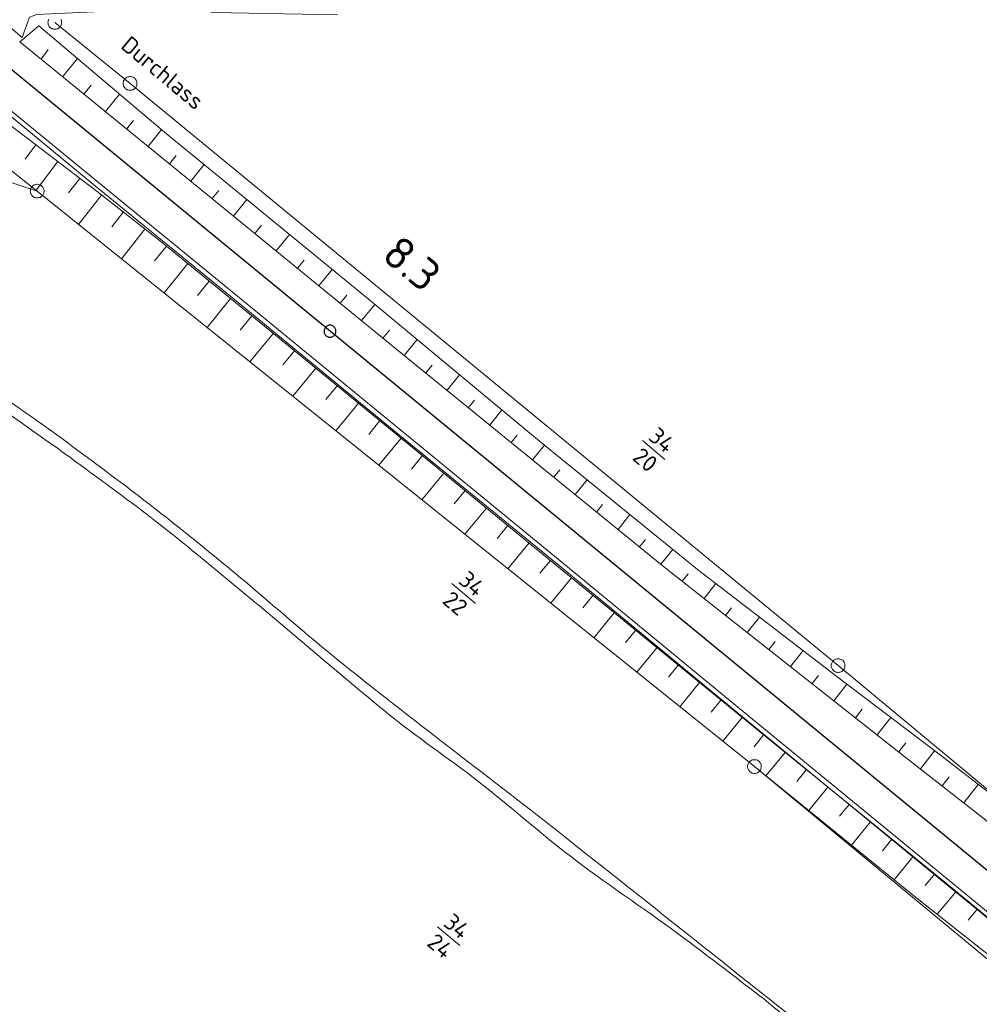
# Model space of a CAD drawing. Header units: metres. Extents: x 3425540 to 3446143, y 5432760 to 5444637.
# Tile 589 of 656: x 3442533 to 3442637, y 5437755 to 5437862. Entities that reach past the tile are written whole.
import ezdxf
from ezdxf.enums import TextEntityAlignment as Align

# ---------------------------------------------------------------- set-up
doc = ezdxf.new("R2010")
doc.units = ezdxf.units.M
for name, color, linetype, lineweight in [('B_Bestand', 9, 'Continuous', 18), ('B_Böschung', 9, 'Continuous', 18), ('B_Flurgrenzen', 9, 'Continuous', 18), ('B_Gleisachse', 9, 'Continuous', 25), ('B_Kilometrierung', 9, 'Continuous', 25), ('Bestand Kabeltröge', 9, 'Continuous', 18)]:
    doc.layers.add(name, color=color, linetype=linetype, lineweight=lineweight)
doc.styles.get("Standard").update_dxf_attribs({"font": 'isocpeur.ttf'})

msp = doc.modelspace()

# ---------------------------------------------------------------- linework, layer by layer
at = {"layer": 'B_Bestand'}
for p, q in [((3442540.82, 5437844.71), (3442556.35, 5437832.02)), ((3442600.75, 5437816.68), (3442603.18, 5437814.63))]:
    msp.add_line(p, q, dxfattribs=at)
at = {"layer": 'B_Böschung'}
for p, q in [((3442533.24, 5437860.54), (3442530.99, 5437862.48)), ((3442532.98, 5437860.08), (3442535.05, 5437861.83)), ((3442535.3, 5437858.18), (3442536.05, 5437859.26)), ((3442537.63, 5437856.28), (3442539.23, 5437858.28)), ((3442539.95, 5437854.39), (3442540.75, 5437855.36)), ((3442542.28, 5437852.49), (3442543.83, 5437854.39)), ((3442544.6, 5437850.59), (3442545.36, 5437851.52)), ((3442546.93, 5437848.7), (3442548.41, 5437850.52)), ((3442534.71, 5437848.85), (3442533.54, 5437847.32)), ((3442549.25, 5437846.8), (3442549.99, 5437847.71)), ((3442537.1, 5437847.04), (3442534.73, 5437843.93)), ((3442551.58, 5437844.91), (3442553.05, 5437846.71)), ((3442539.49, 5437845.22), (3442538.28, 5437843.63)), ((3442553.9, 5437843.01), (3442554.64, 5437843.91)), ((3442541.87, 5437843.4), (3442539.37, 5437840.2)), ((3442556.23, 5437841.11), (3442557.69, 5437842.91)), ((3442544.23, 5437841.55), (3442542.97, 5437839.94)), ((3442546.59, 5437839.7), (3442544.05, 5437836.45)), ((3442558.55, 5437839.22), (3442559.28, 5437840.11)), ((3442560.88, 5437837.32), (3442562.33, 5437839.11)), ((3442548.94, 5437837.83), (3442547.64, 5437836.23)), ((3442551.27, 5437835.94), (3442548.67, 5437832.75)), ((3442563.2, 5437835.43), (3442563.93, 5437836.32)), ((3442565.53, 5437833.53), (3442566.97, 5437835.31)), ((3442553.59, 5437834.04), (3442552.3, 5437832.46)), ((3442555.92, 5437832.15), (3442553.35, 5437829)), ((3442567.85, 5437831.64), (3442568.57, 5437832.52)), ((3442570.18, 5437829.74), (3442571.61, 5437831.5)), ((3442558.24, 5437830.25), (3442556.97, 5437828.69)), ((3442560.57, 5437828.36), (3442558.02, 5437825.25)), ((3442572.5, 5437827.84), (3442573.21, 5437828.71)), ((3442574.83, 5437825.95), (3442576.23, 5437827.67)), ((3442562.89, 5437826.45), (3442561.62, 5437824.91)), ((3442577.16, 5437824.05), (3442577.85, 5437824.9)), ((3442565.21, 5437824.55), (3442562.7, 5437821.5)), ((3442579.48, 5437822.16), (3442580.85, 5437823.84)), ((3442567.53, 5437822.65), (3442566.29, 5437821.13)), ((3442569.85, 5437820.75), (3442567.38, 5437817.74)), ((3442581.81, 5437820.27), (3442582.48, 5437821.09)), ((3442584.14, 5437818.37), (3442585.46, 5437820.01)), ((3442572.17, 5437818.85), (3442570.95, 5437817.35)), ((3442586.46, 5437816.48), (3442587.12, 5437817.28)), ((3442574.49, 5437816.94), (3442572.06, 5437813.99)), ((3442588.79, 5437814.59), (3442590.09, 5437816.18)), ((3442576.81, 5437815.04), (3442575.61, 5437813.58)), ((3442579.13, 5437813.14), (3442576.75, 5437810.23)), ((3442591.12, 5437812.69), (3442591.77, 5437813.49)), ((3442593.44, 5437810.8), (3442594.74, 5437812.4)), ((3442581.45, 5437811.24), (3442580.27, 5437809.8)), ((3442595.77, 5437808.9), (3442596.42, 5437809.71)), ((3442583.77, 5437809.33), (3442581.43, 5437806.48)), ((3442598.1, 5437807.01), (3442599.4, 5437808.62)), ((3442586.09, 5437807.43), (3442584.93, 5437806.02)), ((3442588.41, 5437805.53), (3442586.11, 5437802.72)), ((3442600.42, 5437805.12), (3442601.08, 5437805.92)), ((3442602.75, 5437803.22), (3442604.06, 5437804.83)), ((3442590.73, 5437803.63), (3442589.59, 5437802.24)), ((3442605.1, 5437801.36), (3442605.73, 5437802.16)), ((3442593.05, 5437801.73), (3442590.79, 5437798.97)), ((3442607.46, 5437799.5), (3442608.73, 5437801.12)), ((3442595.37, 5437799.83), (3442594.25, 5437798.46)), ((3442597.69, 5437797.93), (3442595.47, 5437795.22)), ((3442609.81, 5437797.65), (3442610.46, 5437798.47)), ((3442612.17, 5437795.79), (3442613.49, 5437797.47)), ((3442600.02, 5437796.03), (3442598.91, 5437794.68)), ((3442614.52, 5437793.93), (3442615.2, 5437794.79)), ((3442602.34, 5437794.13), (3442600.15, 5437791.46)), ((3442616.88, 5437792.08), (3442618.25, 5437793.81)), ((3442604.66, 5437792.23), (3442603.58, 5437790.91)), ((3442606.98, 5437790.33), (3442604.83, 5437787.71)), ((3442619.24, 5437790.22), (3442619.93, 5437791.1)), ((3442621.59, 5437788.36), (3442623.01, 5437790.16)), ((3442609.3, 5437788.43), (3442608.24, 5437787.13)), ((3442623.95, 5437786.5), (3442624.68, 5437787.43)), ((3442611.62, 5437786.53), (3442609.51, 5437783.95)), ((3442626.3, 5437784.65), (3442627.8, 5437786.54)), ((3442613.95, 5437784.63), (3442612.91, 5437783.35)), ((3442628.66, 5437782.79), (3442629.42, 5437783.76)), ((3442631.02, 5437780.94), (3442632.57, 5437782.92)), ((3442616.28, 5437782.74), (3442614.2, 5437780.19)), ((3442618.6, 5437780.85), (3442617.57, 5437779.57)), ((3442633.38, 5437779.09), (3442634.17, 5437780.09)), ((3442620.93, 5437778.96), (3442618.86, 5437776.41)), ((3442635.75, 5437777.24), (3442637.32, 5437779.25)), ((3442623.26, 5437777.07), (3442622.23, 5437775.79)), ((3442625.59, 5437775.18), (3442623.52, 5437772.63)), ((3442627.92, 5437773.29), (3442626.88, 5437772.01)), ((3442630.25, 5437771.4), (3442628.18, 5437768.85)), ((3442632.58, 5437769.51), (3442631.54, 5437768.23)), ((3442634.9, 5437767.61), (3442632.84, 5437765.11)), ((3442637.22, 5437765.7), (3442636.21, 5437764.47))]:
    msp.add_line(p, q, dxfattribs=at)
for points in [[(3442533.24, 5437860.54), (3442534.02, 5437862.78), (3442534.83, 5437863.04), (3442541.03, 5437863.33), (3442551.19, 5437863.78), (3442554.07, 5437863.26), (3442567.55, 5437863.03)], [(3442535.05, 5437861.83), (3442548.71, 5437850.26), (3442570.89, 5437832.1), (3442589.55, 5437816.61), (3442606.77, 5437802.63), (3442621.76, 5437791.12), (3442632.72, 5437782.81), (3442639.87, 5437777.27), (3442660.24, 5437760.53)], [(3442532.98, 5437860.08), (3442556.59, 5437840.82), (3442574.65, 5437826.09), (3442603.05, 5437802.98), (3442628.5, 5437782.92), (3442658.96, 5437759.06)], [(3442527.4, 5437854.04), (3442528.39, 5437853.65), (3442541.38, 5437843.78), (3442548.15, 5437838.48), (3442560.41, 5437828.49), (3442588.02, 5437805.85), (3442613.68, 5437784.85), (3442633.88, 5437768.45), (3442647.48, 5437757.24), (3442650.95, 5437754.52), (3442653.02, 5437752.82), (3442653.9, 5437751.93), (3442654.51, 5437751.08), (3442654.72, 5437750.23)], [(3442524.77, 5437851.82), (3442534.86, 5437843.82), (3442612.95, 5437781.2), (3442630.67, 5437766.83), (3442640.01, 5437759.45), (3442654.29, 5437748.02)]]:
    msp.add_lwpolyline(points, dxfattribs=at)
msp.add_open_spline([(3442766.67, 5437631.65), (3442764.17, 5437633.95), (3442761.67, 5437636.25), (3442759.18, 5437638.56), (3442751.47, 5437645.67), (3442742.95, 5437651.84), (3442734.86, 5437658.51), (3442728.69, 5437663.59), (3442722.52, 5437668.69), (3442716.35, 5437673.77), (3442706.99, 5437681.47), (3442697.61, 5437689.14), (3442688.24, 5437696.82), (3442668.68, 5437712.83), (3442649.05, 5437728.75), (3442629.27, 5437744.49), (3442626.06, 5437747.04), (3442622.74, 5437749.46), (3442619.51, 5437751.99), (3442610.66, 5437758.95), (3442601.87, 5437766), (3442593.02, 5437772.98), (3442585.1, 5437779.22), (3442577.03, 5437785.3), (3442569.12, 5437791.57), (3442564.03, 5437795.61), (3442559.21, 5437799.98), (3442554.18, 5437804.08), (3442551.84, 5437805.98), (3442549.49, 5437807.87), (3442547.11, 5437809.71), (3442543.73, 5437812.33), (3442540.3, 5437814.87), (3442536.85, 5437817.4), (3442534.8, 5437818.92), (3442532.67, 5437820.31), (3442530.62, 5437821.83), (3442529.03, 5437823), (3442527.47, 5437824.22), (3442525.99, 5437825.52), (3442524.02, 5437827.26), (3442522.05, 5437829), (3442520.07, 5437830.75), (3442518.82, 5437831.85), (3442517.57, 5437832.96), (3442516.32, 5437834.06), (3442514.28, 5437835.86), (3442512.12, 5437837.52), (3442510.13, 5437839.38), (3442508.5, 5437840.9), (3442507.02, 5437842.56), (3442505.44, 5437844.13), (3442504.05, 5437845.52), (3442502.66, 5437846.89), (3442501.25, 5437848.26), (3442499.81, 5437849.66), (3442498.25, 5437850.92), (3442496.69, 5437852.2), (3442495.45, 5437853.21), (3442494.15, 5437854.1), (3442492.75, 5437854.89), (3442491, 5437855.87), (3442489.16, 5437856.57), (3442487.25, 5437857.14), (3442485.7, 5437857.6), (3442484.15, 5437858.06), (3442482.56, 5437858.2), (3442480, 5437858.43), (3442477.45, 5437858.61), (3442474.89, 5437858.82), (3442473.27, 5437858.96), (3442471.64, 5437859.13), (3442470.01, 5437859.26), (3442467.36, 5437859.48), (3442464.67, 5437859.32), (3442462.01, 5437859.07), (3442460.69, 5437858.95), (3442459.38, 5437858.75), (3442458.07, 5437858.51), (3442456.58, 5437858.24), (3442455.14, 5437857.72), (3442453.63, 5437857.51), (3442451.93, 5437857.28), (3442450.21, 5437857.16), (3442448.51, 5437856.95), (3442447.11, 5437856.78), (3442445.72, 5437856.53), (3442444.32, 5437856.38), (3442443.47, 5437856.29), (3442442.61, 5437856.35), (3442441.75, 5437856.32), (3442441.31, 5437856.31), (3442440.88, 5437856.35), (3442440.44, 5437856.2), (3442440.29, 5437856.15), (3442440.23, 5437855.96), (3442440.19, 5437855.82), (3442440.14, 5437855.65), (3442440.15, 5437855.41), (3442440.31, 5437855.26), (3442440.51, 5437855.08), (3442440.72, 5437855.03), (3442440.94, 5437855.01), (3442441.56, 5437854.95), (3442442.19, 5437854.89), (3442442.82, 5437854.95), (3442443.65, 5437855.02), (3442444.48, 5437855.12), (3442445.32, 5437855.2), (3442446.67, 5437855.31), (3442448.04, 5437855.3), (3442449.38, 5437855.51), (3442450.34, 5437855.66), (3442451.3, 5437855.84), (3442452.26, 5437856.01), (3442453.3, 5437856.2), (3442454.34, 5437856.38), (3442455.38, 5437856.57), (3442456.83, 5437856.83), (3442458.25, 5437857.18), (3442459.7, 5437857.45), (3442461.37, 5437857.76), (3442463.06, 5437857.96), (3442464.76, 5437858.07), (3442465.76, 5437858.14), (3442466.76, 5437858.15), (3442467.76, 5437858.14), (3442469.91, 5437858.1), (3442472.06, 5437858.04), (3442474.2, 5437857.89), (3442476.19, 5437857.74), (3442478.17, 5437857.52), (3442480.14, 5437857.26), (3442481.51, 5437857.08), (3442482.86, 5437856.84), (3442484.21, 5437856.57), (3442485.74, 5437856.26), (3442487.23, 5437855.83), (3442488.71, 5437855.32), (3442490.28, 5437854.79), (3442491.76, 5437854.12), (3442493.21, 5437853.32), (3442494.05, 5437852.86), (3442494.85, 5437852.35), (3442495.59, 5437851.76), (3442496.84, 5437850.75), (3442498.05, 5437849.73), (3442499.21, 5437848.63), (3442500.46, 5437847.45), (3442501.69, 5437846.27), (3442502.9, 5437845.06), (3442504.57, 5437843.4), (3442506.16, 5437841.65), (3442507.84, 5437840), (3442509.37, 5437838.49), (3442510.92, 5437837.02), (3442512.53, 5437835.62), (3442515.53, 5437833.02), (3442518.55, 5437830.46), (3442521.58, 5437827.89), (3442523.82, 5437825.98), (3442526.03, 5437824.03), (3442528.33, 5437822.19), (3442531.79, 5437819.42), (3442535.52, 5437817.01), (3442539.08, 5437814.37), (3442542.04, 5437812.19), (3442545.03, 5437810.03), (3442547.93, 5437807.77), (3442551.39, 5437805.07), (3442554.74, 5437802.24), (3442558.12, 5437799.45), (3442563.13, 5437795.31), (3442568.03, 5437791.04), (3442573.07, 5437786.94), (3442576.21, 5437784.38), (3442579.6, 5437782.14), (3442582.79, 5437779.65), (3442586.45, 5437776.8), (3442589.91, 5437773.69), (3442593.61, 5437770.9), (3442597.46, 5437767.99), (3442601.51, 5437765.35), (3442605.36, 5437762.45), (3442608.08, 5437760.41), (3442610.78, 5437758.35), (3442613.47, 5437756.28), (3442615.37, 5437754.82), (3442617.12, 5437753.18), (3442619.1, 5437751.84), (3442620.77, 5437750.71), (3442622.44, 5437749.59), (3442624.1, 5437748.46)], degree=3, knots=[0, 0, 0, 0, 0.016185, 0.016185, 0.016185, 0.066162, 0.066162, 0.066162, 0.10427, 0.10427, 0.10427, 0.162018, 0.162018, 0.162018, 0.282471, 0.282471, 0.282471, 0.302023, 0.302023, 0.302023, 0.355708, 0.355708, 0.355708, 0.403818, 0.403818, 0.403818, 0.434778, 0.434778, 0.434778, 0.449128, 0.449128, 0.449128, 0.469496, 0.469496, 0.469496, 0.481642, 0.481642, 0.481642, 0.491045, 0.491045, 0.491045, 0.503587, 0.503587, 0.503587, 0.51154, 0.51154, 0.51154, 0.524502, 0.524502, 0.524502, 0.53511, 0.53511, 0.53511, 0.544454, 0.544454, 0.544454, 0.554033, 0.554033, 0.554033, 0.56161, 0.56161, 0.56161, 0.571056, 0.571056, 0.571056, 0.578694, 0.578694, 0.578694, 0.59091, 0.59091, 0.59091, 0.598688, 0.598688, 0.598688, 0.611405, 0.611405, 0.611405, 0.617726, 0.617726, 0.617726, 0.624956, 0.624956, 0.624956, 0.63315, 0.63315, 0.63315, 0.639864, 0.639864, 0.639864, 0.643939, 0.643939, 0.643939, 0.646034, 0.646034, 0.646034, 0.646751, 0.646751, 0.646751, 0.647667, 0.647667, 0.647667, 0.648737, 0.648737, 0.648737, 0.651719, 0.651719, 0.651719, 0.655711, 0.655711, 0.655711, 0.662186, 0.662186, 0.662186, 0.666825, 0.666825, 0.666825, 0.671871, 0.671871, 0.671871, 0.678864, 0.678864, 0.678864, 0.686971, 0.686971, 0.686971, 0.691739, 0.691739, 0.691739, 0.701979, 0.701979, 0.701979, 0.711468, 0.711468, 0.711468, 0.718015, 0.718015, 0.718015, 0.725438, 0.725438, 0.725438, 0.733265, 0.733265, 0.733265, 0.737783, 0.737783, 0.737783, 0.74539, 0.74539, 0.74539, 0.75354, 0.75354, 0.75354, 0.764782, 0.764782, 0.764782, 0.774972, 0.774972, 0.774972, 0.793874, 0.793874, 0.793874, 0.807904, 0.807904, 0.807904, 0.829029, 0.829029, 0.829029, 0.846571, 0.846571, 0.846571, 0.86747, 0.86747, 0.86747, 0.89843, 0.89843, 0.89843, 0.917731, 0.917731, 0.917731, 0.93984, 0.93984, 0.93984, 0.962832, 0.962832, 0.962832, 0.979023, 0.979023, 0.979023, 0.990412, 0.990412, 0.990412, 1, 1, 1, 1], dxfattribs=at)
at = {"layer": 'B_Flurgrenzen'}
for p, q in [((3442510.59, 5437863.06), (3442534.86, 5437843.82)), ((3442536.78, 5437862.19), (3442544.97, 5437855.55)), ((3442544.97, 5437855.55), (3442622.06, 5437792.18)), ((3442534.86, 5437843.82), (3442507.45, 5437852.87)), ((3442534.86, 5437843.82), (3442612.95, 5437781.2)), ((3442579.99, 5437801.13), (3442582.58, 5437798.93)), ((3442622.06, 5437792.18), (3442661.81, 5437759.2)), ((3442612.95, 5437781.2), (3442652.51, 5437748.48)), ((3442578.43, 5437763.76), (3442580.86, 5437761.71))]:
    msp.add_line(p, q, dxfattribs=at)
for points in [[(3442536.12, 5437862.55), (3442536.08, 5437862.47), (3442536.05, 5437862.37), (3442536.04, 5437862.29), (3442536.03, 5437862.19), (3442536.04, 5437862.1), (3442536.05, 5437862.01), (3442536.08, 5437861.91), (3442536.12, 5437861.83), (3442536.18, 5437861.75), (3442536.24, 5437861.68), (3442536.3, 5437861.61), (3442536.38, 5437861.56), (3442536.46, 5437861.51), (3442536.55, 5437861.48), (3442536.64, 5437861.46), (3442536.73, 5437861.45), (3442536.83, 5437861.45), (3442536.92, 5437861.46), (3442537.01, 5437861.48), (3442537.1, 5437861.51), (3442537.18, 5437861.56), (3442537.26, 5437861.61), (3442537.32, 5437861.68), (3442537.38, 5437861.75), (3442537.44, 5437861.83), (3442537.48, 5437861.91), (3442537.51, 5437862.01), (3442537.52, 5437862.1), (3442537.53, 5437862.19)], [(3442537.53, 5437862.19), (3442537.52, 5437862.29), (3442537.51, 5437862.37), (3442537.48, 5437862.47), (3442537.44, 5437862.55)], [(3442545.72, 5437855.55), (3442545.71, 5437855.65), (3442545.69, 5437855.74), (3442545.66, 5437855.83), (3442545.62, 5437855.91), (3442545.57, 5437855.99), (3442545.51, 5437856.07), (3442545.45, 5437856.13), (3442545.37, 5437856.18), (3442545.29, 5437856.23), (3442545.2, 5437856.26), (3442545.11, 5437856.28), (3442545.01, 5437856.3), (3442544.92, 5437856.3), (3442544.83, 5437856.28), (3442544.74, 5437856.26), (3442544.65, 5437856.23), (3442544.57, 5437856.18), (3442544.49, 5437856.13), (3442544.42, 5437856.07), (3442544.37, 5437855.99), (3442544.31, 5437855.91), (3442544.27, 5437855.83), (3442544.24, 5437855.74), (3442544.22, 5437855.65), (3442544.22, 5437855.55), (3442544.22, 5437855.46), (3442544.24, 5437855.37), (3442544.27, 5437855.27), (3442544.31, 5437855.19), (3442544.37, 5437855.12), (3442544.42, 5437855.04), (3442544.49, 5437854.97), (3442544.57, 5437854.92), (3442544.65, 5437854.87), (3442544.74, 5437854.84), (3442544.83, 5437854.82), (3442544.92, 5437854.81), (3442545.01, 5437854.81), (3442545.11, 5437854.82), (3442545.2, 5437854.84), (3442545.29, 5437854.87), (3442545.37, 5437854.92), (3442545.45, 5437854.97), (3442545.51, 5437855.04), (3442545.57, 5437855.12), (3442545.62, 5437855.19), (3442545.66, 5437855.27), (3442545.69, 5437855.37), (3442545.71, 5437855.46), (3442545.72, 5437855.55)], [(3442535.61, 5437843.82), (3442535.6, 5437843.92), (3442535.59, 5437844.01), (3442535.56, 5437844.1), (3442535.52, 5437844.18), (3442535.46, 5437844.26), (3442535.4, 5437844.34), (3442535.34, 5437844.4), (3442535.26, 5437844.46), (3442535.18, 5437844.5), (3442535.09, 5437844.53), (3442535, 5437844.56), (3442534.91, 5437844.57), (3442534.81, 5437844.57), (3442534.72, 5437844.56), (3442534.63, 5437844.53), (3442534.54, 5437844.5), (3442534.46, 5437844.46), (3442534.38, 5437844.4), (3442534.32, 5437844.34), (3442534.26, 5437844.26), (3442534.2, 5437844.18), (3442534.16, 5437844.1), (3442534.13, 5437844.01), (3442534.12, 5437843.92), (3442534.11, 5437843.82), (3442534.12, 5437843.73), (3442534.13, 5437843.64), (3442534.16, 5437843.55), (3442534.2, 5437843.46), (3442534.26, 5437843.39), (3442534.32, 5437843.31), (3442534.38, 5437843.25), (3442534.46, 5437843.19), (3442534.54, 5437843.15), (3442534.63, 5437843.12), (3442534.72, 5437843.09), (3442534.81, 5437843.08), (3442534.91, 5437843.08), (3442535, 5437843.09), (3442535.09, 5437843.12), (3442535.18, 5437843.15), (3442535.26, 5437843.19), (3442535.34, 5437843.25), (3442535.4, 5437843.31), (3442535.46, 5437843.39), (3442535.52, 5437843.46), (3442535.56, 5437843.55), (3442535.59, 5437843.64), (3442535.6, 5437843.73), (3442535.61, 5437843.82)], [(3442622.81, 5437792.18), (3442622.8, 5437792.27), (3442622.78, 5437792.36), (3442622.76, 5437792.46), (3442622.71, 5437792.54), (3442622.66, 5437792.62), (3442622.6, 5437792.69), (3442622.54, 5437792.76), (3442622.46, 5437792.81), (3442622.38, 5437792.86), (3442622.29, 5437792.89), (3442622.2, 5437792.91), (3442622.11, 5437792.92), (3442622.01, 5437792.92), (3442621.92, 5437792.91), (3442621.83, 5437792.89), (3442621.74, 5437792.86), (3442621.66, 5437792.81), (3442621.58, 5437792.76), (3442621.52, 5437792.69), (3442621.46, 5437792.62), (3442621.4, 5437792.54), (3442621.36, 5437792.46), (3442621.33, 5437792.36), (3442621.31, 5437792.27), (3442621.31, 5437792.18), (3442621.31, 5437792.09), (3442621.33, 5437792), (3442621.36, 5437791.9), (3442621.4, 5437791.82), (3442621.46, 5437791.74), (3442621.52, 5437791.67), (3442621.58, 5437791.6), (3442621.66, 5437791.55), (3442621.74, 5437791.5), (3442621.83, 5437791.47), (3442621.92, 5437791.45), (3442622.01, 5437791.44), (3442622.11, 5437791.44), (3442622.2, 5437791.45), (3442622.29, 5437791.47), (3442622.38, 5437791.5), (3442622.46, 5437791.55), (3442622.54, 5437791.6), (3442622.6, 5437791.67), (3442622.66, 5437791.74), (3442622.71, 5437791.82), (3442622.76, 5437791.9), (3442622.78, 5437792), (3442622.8, 5437792.09), (3442622.81, 5437792.18)], [(3442613.7, 5437781.2), (3442613.7, 5437781.29), (3442613.68, 5437781.38), (3442613.65, 5437781.48), (3442613.61, 5437781.56), (3442613.55, 5437781.63), (3442613.5, 5437781.71), (3442613.43, 5437781.78), (3442613.35, 5437781.83), (3442613.27, 5437781.88), (3442613.18, 5437781.91), (3442613.09, 5437781.93), (3442613, 5437781.94), (3442612.91, 5437781.94), (3442612.81, 5437781.93), (3442612.72, 5437781.91), (3442612.63, 5437781.88), (3442612.55, 5437781.83), (3442612.47, 5437781.78), (3442612.41, 5437781.71), (3442612.35, 5437781.63), (3442612.3, 5437781.56), (3442612.26, 5437781.48), (3442612.23, 5437781.38), (3442612.21, 5437781.29), (3442612.2, 5437781.2), (3442612.21, 5437781.1), (3442612.23, 5437781.01), (3442612.26, 5437780.92), (3442612.3, 5437780.84), (3442612.35, 5437780.76), (3442612.41, 5437780.68), (3442612.47, 5437780.62), (3442612.55, 5437780.57), (3442612.63, 5437780.52), (3442612.72, 5437780.49), (3442612.81, 5437780.47), (3442612.91, 5437780.45), (3442613, 5437780.45), (3442613.09, 5437780.47), (3442613.18, 5437780.49), (3442613.27, 5437780.52), (3442613.35, 5437780.57), (3442613.43, 5437780.62), (3442613.5, 5437780.68), (3442613.55, 5437780.76), (3442613.61, 5437780.84), (3442613.65, 5437780.92), (3442613.68, 5437781.01), (3442613.7, 5437781.1), (3442613.7, 5437781.2)]]:
    msp.add_lwpolyline(points, dxfattribs=at)
at = {"layer": 'B_Gleisachse'}
msp.add_line((3442434.9, 5437936.77), (3443148.54, 5437351.31), dxfattribs=at)
at = {"layer": 'B_Kilometrierung'}
msp.add_lwpolyline([(3442567.39, 5437828.58), (3442567.38, 5437828.66), (3442567.37, 5437828.74), (3442567.34, 5437828.82), (3442567.31, 5437828.89), (3442567.27, 5437828.96), (3442567.21, 5437829.02), (3442567.15, 5437829.08), (3442567.09, 5437829.13), (3442567.01, 5437829.17), (3442566.94, 5437829.2), (3442566.86, 5437829.22), (3442566.78, 5437829.23), (3442566.7, 5437829.23), (3442566.62, 5437829.22), (3442566.54, 5437829.2), (3442566.46, 5437829.17), (3442566.39, 5437829.13), (3442566.32, 5437829.08), (3442566.26, 5437829.02), (3442566.21, 5437828.96), (3442566.17, 5437828.89), (3442566.13, 5437828.82), (3442566.11, 5437828.74), (3442566.09, 5437828.66), (3442566.09, 5437828.58), (3442566.09, 5437828.5), (3442566.11, 5437828.42), (3442566.13, 5437828.34), (3442566.17, 5437828.27), (3442566.21, 5437828.2), (3442566.26, 5437828.13), (3442566.32, 5437828.08), (3442566.39, 5437828.03), (3442566.46, 5437827.99), (3442566.54, 5437827.96), (3442566.62, 5437827.94), (3442566.7, 5437827.93), (3442566.78, 5437827.93), (3442566.86, 5437827.94), (3442566.94, 5437827.96), (3442567.01, 5437827.99), (3442567.09, 5437828.03), (3442567.15, 5437828.08), (3442567.21, 5437828.13), (3442567.27, 5437828.2), (3442567.31, 5437828.27), (3442567.34, 5437828.34), (3442567.37, 5437828.42), (3442567.38, 5437828.5), (3442567.39, 5437828.58)], dxfattribs=at)
at = {"layer": 'Bestand Kabeltröge'}
for p, q in [((3442521.95, 5437860.2), (3442540.82, 5437844.71)), ((3442522.27, 5437860.58), (3442541.13, 5437845.09)), ((3442541.13, 5437845.09), (3442556.67, 5437832.41)), ((3442540.82, 5437844.71), (3442556.35, 5437832.02)), ((3442556.67, 5437832.41), (3442573.66, 5437818.46)), ((3442556.35, 5437832.02), (3442573.34, 5437818.07)), ((3442573.66, 5437818.46), (3442592.61, 5437802.95)), ((3442573.34, 5437818.07), (3442592.29, 5437802.57)), ((3442592.29, 5437802.57), (3442609.61, 5437788.28)), ((3442592.61, 5437802.95), (3442609.92, 5437788.67)), ((3442609.61, 5437788.28), (3442631, 5437770.72)), ((3442609.92, 5437788.67), (3442631.32, 5437771.11)), ((3442631.32, 5437771.11), (3442640.78, 5437763.33)), ((3442631, 5437770.72), (3442640.47, 5437762.94))]:
    msp.add_line(p, q, dxfattribs=at)

# ---------------------------------------------------------------- texts
at = {"layer": 'B_Bestand', "linetype": 'Continuous'}
msp.add_text('Durchlass', height=1.8, rotation=319.9876, dxfattribs=at).set_placement((3442548.54, 5437856.71), align=Align.MIDDLE)
at = {"layer": 'B_Flurgrenzen'}
for rotation, p in [(319.9875, (3442602.29, 5437816.04)), (319.7357, (3442581.61, 5437800.41)), (319.7357, (3442579.97, 5437763.12))]:
    msp.add_text('34', height=1.8, rotation=rotation, dxfattribs=at).set_placement(p, align=Align.CENTER)
for s, rotation, p in [('20', 319.9875, (3442601.64, 5437815.27)), ('22', 319.7357, (3442580.96, 5437799.65)), ('24', 319.7357, (3442579.32, 5437762.35))]:
    msp.add_text(s, height=1.8, rotation=rotation, dxfattribs=at).set_placement(p, align=Align.TOP_CENTER)
at = {"layer": 'B_Kilometrierung'}
msp.add_text('8.3', height=3.499, rotation=320.6351, dxfattribs=at).set_placement((3442575.67, 5437835.95), align=Align.MIDDLE)

doc.saveas('drawing.dxf')
